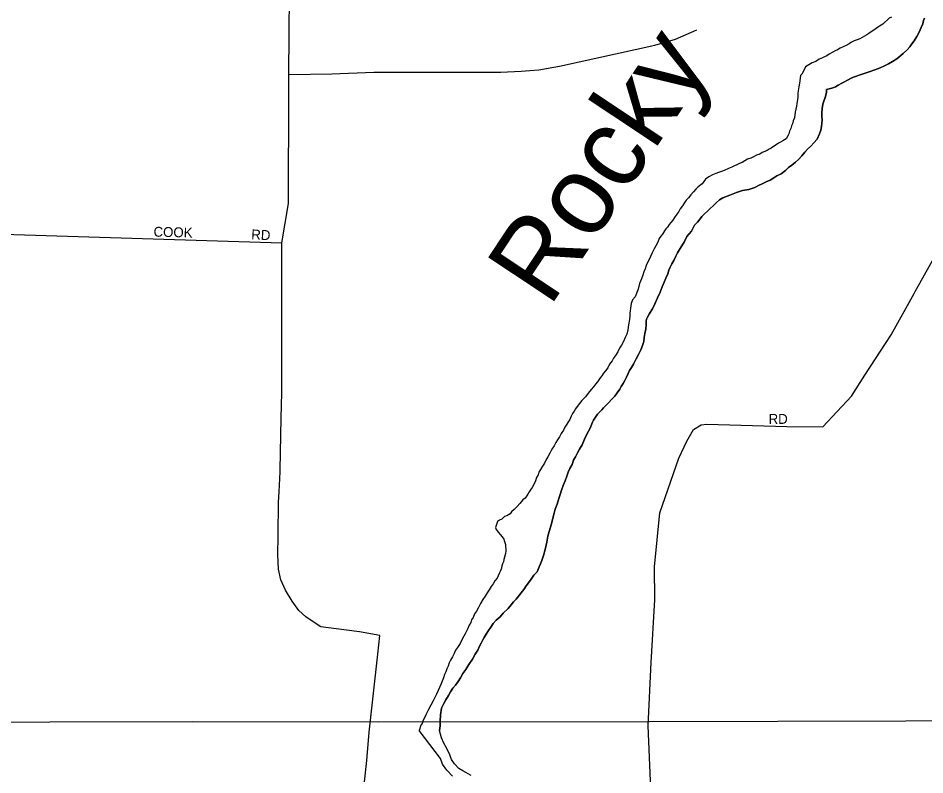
# Model space of a CAD drawing. Extents: x -561 to 1170, y 0 to 846.
# Drawn here: x 84.18 to 96.54, y 164.7 to 175.03 of the extents above; entities that cross this region are included whole.
import ezdxf

# ---------------------------------------------------------------- set-up
doc = ezdxf.new("R2010")
doc.units = 0
for name, color, linetype in [('GM_X_City_Street', 7, 'Continuous'), ('GM_X_City_Street_Text', 7, 'Continuous'), ('GM_X_County_Road', 7, 'Continuous'), ('GM_X_Major_River', 7, 'Continuous'), ('GM_X_Major_River_Text', 7, 'Continuous'), ('GM_X_Rail_Line', 7, 'Continuous'), ('GM_X_State_Route', 7, 'Continuous')]:
    doc.layers.add(name, color=color, linetype=linetype)

msp = doc.modelspace()

# ---------------------------------------------------------------- linework, layer by layer
at = {"layer": 'GM_X_City_Street'}
for points in [[(82.945, 172.107), (82.947, 172.107), (87.773, 171.961)], [(92.87, 162.904), (92.764, 165.37), (92.805, 166.233), (92.856, 167.087), (92.853, 167.537), (92.925, 168.274), (93.182, 169.022), (93.295, 169.254), (93.384, 169.412), (93.49, 169.476), (93.567, 169.486), (94.657, 169.454), (95.147, 169.449), (95.537, 169.867), (95.722, 170.153), (96.08, 170.703), (96.392, 171.267), (96.407, 171.295)]]:
    msp.add_lwpolyline(points, dxfattribs=at)
at = {"layer": 'GM_X_County_Road'}
for points in [[(87.869, 174.254), (88.454, 174.267), (89.027, 174.287), (90.757, 174.287), (91.033, 174.301), (91.154, 174.311), (91.275, 174.321), (91.558, 174.368), (92.857, 174.658), (92.999, 174.698), (93.14, 174.739), (93.43, 174.867)], [(96.407, 171.295), (96.89, 172.162)]]:
    msp.add_lwpolyline(points, dxfattribs=at)
at = {"layer": 'GM_X_Major_River'}
for points in [[(96.082, 175.04), (96.05, 175.024), (95.963, 174.942), (95.92, 174.915), (95.893, 174.899), (95.855, 174.871), (95.807, 174.839), (95.774, 174.817), (95.747, 174.795), (95.715, 174.779), (95.682, 174.762), (95.65, 174.741), (95.617, 174.73), (95.574, 174.713), (95.536, 174.697), (95.504, 174.675), (95.466, 174.653), (95.423, 174.632), (95.385, 174.615), (95.347, 174.593), (95.315, 174.577), (95.282, 174.561), (95.233, 174.533), (95.201, 174.512), (95.169, 174.495), (95.142, 174.484), (95.098, 174.463), (95.05, 174.435), (95.001, 174.414), (94.958, 174.386), (94.909, 174.359), (94.866, 174.267), (94.844, 174.24)], [(96.082, 175.04), (96.05, 175.024), (95.963, 174.942), (95.92, 174.915), (95.893, 174.899), (95.855, 174.871), (95.807, 174.839), (95.774, 174.817), (95.747, 174.795), (95.715, 174.779), (95.682, 174.762), (95.65, 174.741), (95.617, 174.73), (95.574, 174.713), (95.536, 174.697), (95.504, 174.675), (95.466, 174.653), (95.423, 174.632), (95.385, 174.615), (95.347, 174.593), (95.315, 174.577), (95.282, 174.561), (95.233, 174.533), (95.201, 174.512), (95.169, 174.495), (95.142, 174.484), (95.098, 174.463), (95.05, 174.435), (95.001, 174.414), (94.958, 174.386), (94.909, 174.359), (94.866, 174.267), (94.844, 174.24)], [(96.532, 175.025), (96.521, 174.993), (96.511, 174.949), (96.489, 174.895), (96.462, 174.835), (96.43, 174.776), (96.392, 174.716), (96.36, 174.672), (96.333, 174.634), (96.295, 174.591), (96.241, 174.542), (96.155, 174.471), (96.095, 174.433), (96.041, 174.401), (95.987, 174.373), (95.928, 174.346), (95.857, 174.319), (95.781, 174.291), (95.711, 174.27), (95.641, 174.248), (95.581, 174.226), (95.543, 174.209)], [(95.543, 174.209), (95.581, 174.226), (95.641, 174.248), (95.711, 174.27), (95.781, 174.291), (95.857, 174.319), (95.928, 174.346), (95.987, 174.373), (96.041, 174.401), (96.095, 174.433), (96.155, 174.471), (96.241, 174.542), (96.295, 174.591), (96.333, 174.634), (96.36, 174.672), (96.392, 174.716), (96.43, 174.776), (96.462, 174.835), (96.489, 174.895), (96.511, 174.949), (96.521, 174.993), (96.532, 175.025)], [(95.543, 174.209), (95.484, 174.177), (95.435, 174.149), (95.408, 174.139), (95.354, 174.111), (95.322, 174.089), (95.295, 174.079), (95.268, 174.068), (95.197, 174.051), (95.197, 174.008), (95.181, 173.943), (95.16, 173.894), (95.149, 173.851), (95.138, 173.791), (95.133, 173.731), (95.133, 173.683), (95.139, 173.639), (95.134, 173.59), (95.128, 173.547), (95.118, 173.498), (95.102, 173.444), (95.069, 173.373), (95.026, 173.325), (94.983, 173.276), (94.94, 173.238), (94.902, 173.194), (94.859, 173.145), (94.816, 173.096), (94.773, 173.058), (94.724, 173.02), (94.681, 172.988), (94.638, 172.944), (94.578, 172.901), (94.519, 172.873), (94.481, 172.846), (94.427, 172.813), (94.373, 172.792), (94.318, 172.764), (94.27, 172.742), (94.221, 172.715), (94.14, 172.688), (94.053, 172.671), (93.972, 172.644), (93.88, 172.611), (93.783, 172.573), (93.74, 172.546), (93.696, 172.508), (93.653, 172.464), (93.61, 172.426), (93.496, 172.317), (93.475, 172.285), (93.437, 172.241), (93.399, 172.198), (93.356, 172.117), (93.292, 172.046), (93.259, 171.975), (93.227, 171.916), (93.195, 171.867), (93.168, 171.823), (93.141, 171.775), (93.114, 171.72), (93.087, 171.671), (93.065, 171.628), (93.049, 171.585), (93.033, 171.536), (93.006, 171.476), (92.985, 171.422), (92.958, 171.357), (92.931, 171.286), (92.893, 171.21), (92.861, 171.134), (92.824, 171.058), (92.786, 170.993), (92.759, 170.944), (92.743, 170.917), (92.737, 170.89), (92.738, 170.847), (92.732, 170.782), (92.722, 170.722), (92.711, 170.668), (92.706, 170.614), (92.69, 170.559), (92.668, 170.5), (92.636, 170.435), (92.604, 170.375), (92.566, 170.304), (92.539, 170.256), (92.512, 170.218), (92.491, 170.174), (92.469, 170.125), (92.448, 170.082), (92.426, 170.039), (92.399, 170.001), (92.378, 169.963), (92.345, 169.914), (92.313, 169.865), (92.183, 169.734), (92.156, 169.707), (92.135, 169.68), (92.102, 169.647), (92.075, 169.62)], [(92.075, 169.62), (92.102, 169.647), (92.135, 169.68), (92.156, 169.707), (92.183, 169.734), (92.313, 169.865), (92.345, 169.914), (92.378, 169.963), (92.399, 170.001), (92.426, 170.039), (92.448, 170.082), (92.469, 170.125), (92.491, 170.174), (92.512, 170.218), (92.539, 170.256), (92.566, 170.304), (92.604, 170.375), (92.636, 170.435), (92.668, 170.5), (92.69, 170.559), (92.706, 170.614), (92.711, 170.668), (92.722, 170.722), (92.732, 170.782), (92.738, 170.847), (92.737, 170.89), (92.743, 170.917), (92.759, 170.944), (92.786, 170.993), (92.824, 171.058), (92.861, 171.134), (92.893, 171.21), (92.931, 171.286), (92.958, 171.357), (92.985, 171.422), (93.006, 171.476), (93.033, 171.536), (93.049, 171.585), (93.065, 171.628), (93.087, 171.671), (93.114, 171.72), (93.141, 171.775), (93.168, 171.823), (93.195, 171.867), (93.227, 171.916), (93.259, 171.975), (93.292, 172.046), (93.356, 172.117), (93.399, 172.198), (93.437, 172.241), (93.475, 172.285), (93.496, 172.317), (93.61, 172.426), (93.653, 172.464), (93.696, 172.508), (93.74, 172.546), (93.783, 172.573), (93.88, 172.611), (93.972, 172.644), (94.053, 172.671), (94.14, 172.688), (94.221, 172.715), (94.27, 172.742), (94.318, 172.764), (94.373, 172.792), (94.427, 172.813), (94.481, 172.846), (94.519, 172.873), (94.578, 172.901), (94.638, 172.944), (94.681, 172.988), (94.724, 173.02), (94.773, 173.058), (94.816, 173.096), (94.859, 173.145), (94.902, 173.194), (94.94, 173.238), (94.983, 173.276), (95.026, 173.325), (95.069, 173.373), (95.102, 173.444), (95.118, 173.498), (95.128, 173.547), (95.134, 173.59), (95.139, 173.639), (95.133, 173.683), (95.133, 173.731), (95.138, 173.791), (95.149, 173.851), (95.16, 173.894), (95.181, 173.943), (95.197, 174.008), (95.197, 174.051), (95.268, 174.068), (95.295, 174.079), (95.322, 174.089), (95.354, 174.111), (95.408, 174.139), (95.435, 174.149), (95.484, 174.177), (95.543, 174.209)], [(94.844, 174.24), (94.828, 174.137), (94.818, 174.088), (94.813, 174.034), (94.807, 173.996), (94.807, 173.952), (94.802, 173.909), (94.791, 173.86), (94.786, 173.822), (94.781, 173.784), (94.77, 173.741), (94.76, 173.665), (94.744, 173.622), (94.733, 173.584), (94.722, 173.557), (94.711, 173.519), (94.695, 173.481), (94.685, 173.448), (94.668, 173.421), (94.647, 173.378), (94.604, 173.35), (94.571, 173.334), (94.544, 173.318), (94.512, 173.296), (94.474, 173.274), (94.441, 173.252), (94.414, 173.236), (94.387, 173.22), (94.355, 173.203), (94.322, 173.192), (94.29, 173.171), (94.241, 173.154), (94.209, 173.138), (94.166, 173.116), (94.122, 173.1), (94.084, 173.078), (94.047, 173.056), (94.009, 173.04), (93.906, 172.991), (93.863, 172.974), (93.803, 172.947), (93.765, 172.931), (93.727, 172.92), (93.69, 172.903), (93.641, 172.887), (93.592, 172.86), (93.549, 172.827), (93.5, 172.762), (93.446, 172.724), (93.414, 172.691), (93.382, 172.653), (93.349, 172.615), (93.317, 172.572), (93.284, 172.539), (93.257, 172.501), (93.236, 172.463), (93.204, 172.425), (93.182, 172.387), (93.155, 172.349), (93.123, 172.305), (93.101, 172.267), (93.074, 172.235), (93.053, 172.208), (93.031, 172.175), (93.009, 172.148), (92.988, 172.121), (92.961, 172.077), (92.939, 172.05), (92.918, 172.018), (92.896, 171.969), (92.869, 171.92), (92.848, 171.877), (92.821, 171.822), (92.799, 171.773), (92.778, 171.73), (92.756, 171.692), (92.74, 171.649), (92.724, 171.605), (92.708, 171.562), (92.692, 171.518), (92.676, 171.47), (92.649, 171.405), (92.628, 171.329), (92.59, 171.22), (92.552, 171.182), (92.536, 171.133), (92.531, 171.101), (92.526, 171.068), (92.52, 171.03), (92.515, 170.998), (92.515, 170.96), (92.51, 170.917), (92.505, 170.884), (92.499, 170.841), (92.489, 170.77), (92.473, 170.711), (92.451, 170.667), (92.43, 170.613), (92.403, 170.564), (92.376, 170.521), (92.354, 170.472)], [(94.844, 174.24), (94.828, 174.137), (94.818, 174.088), (94.813, 174.034), (94.807, 173.996), (94.807, 173.952), (94.802, 173.909), (94.791, 173.86), (94.786, 173.822), (94.781, 173.784), (94.77, 173.741), (94.76, 173.665), (94.744, 173.622), (94.733, 173.584), (94.722, 173.557), (94.711, 173.519), (94.695, 173.481), (94.685, 173.448), (94.668, 173.421), (94.647, 173.378), (94.604, 173.35), (94.571, 173.334), (94.544, 173.318), (94.512, 173.296), (94.474, 173.274), (94.441, 173.252), (94.414, 173.236), (94.387, 173.22), (94.355, 173.203), (94.322, 173.192), (94.29, 173.171), (94.241, 173.154), (94.209, 173.138), (94.166, 173.116), (94.122, 173.1), (94.084, 173.078), (94.047, 173.056), (94.009, 173.04), (93.906, 172.991), (93.863, 172.974), (93.803, 172.947), (93.765, 172.931), (93.727, 172.92), (93.69, 172.903), (93.641, 172.887), (93.592, 172.86), (93.549, 172.827), (93.5, 172.762), (93.446, 172.724), (93.414, 172.691), (93.382, 172.653), (93.349, 172.615), (93.317, 172.572), (93.284, 172.539), (93.257, 172.501), (93.236, 172.463), (93.204, 172.425), (93.182, 172.387), (93.155, 172.349), (93.123, 172.305), (93.101, 172.267), (93.074, 172.235), (93.053, 172.208), (93.031, 172.175), (93.009, 172.148), (92.988, 172.121), (92.961, 172.077), (92.939, 172.05), (92.918, 172.018), (92.896, 171.969), (92.869, 171.92), (92.848, 171.877), (92.821, 171.822), (92.799, 171.773), (92.778, 171.73), (92.756, 171.692), (92.74, 171.649), (92.724, 171.605), (92.708, 171.562), (92.692, 171.518), (92.676, 171.47), (92.649, 171.405), (92.628, 171.329), (92.59, 171.22), (92.552, 171.182), (92.536, 171.133), (92.531, 171.101), (92.526, 171.068), (92.52, 171.03), (92.515, 170.998), (92.515, 170.96), (92.51, 170.917), (92.505, 170.884), (92.499, 170.841), (92.489, 170.77), (92.473, 170.711), (92.451, 170.667), (92.43, 170.613), (92.403, 170.564), (92.376, 170.521), (92.354, 170.472)], [(92.354, 170.472), (92.322, 170.423), (92.295, 170.385), (92.273, 170.347), (92.241, 170.303), (92.214, 170.255), (92.182, 170.211), (92.155, 170.179), (92.133, 170.146), (92.112, 170.119), (92.074, 170.064), (92.047, 170.032), (92.02, 169.994), (91.988, 169.956), (91.95, 169.907), (91.912, 169.858), (91.863, 169.809), (91.831, 169.766), (91.799, 169.728), (91.777, 169.695), (91.756, 169.663), (91.734, 169.63), (91.718, 169.592), (91.696, 169.549), (91.632, 169.445), (91.61, 169.402), (91.578, 169.359), (91.556, 169.31), (91.529, 169.272), (91.508, 169.234), (91.486, 169.19), (91.454, 169.142), (91.427, 169.087), (91.4, 169.038), (91.373, 168.995), (91.352, 168.952), (91.325, 168.914), (91.298, 168.865), (91.276, 168.832), (91.266, 168.794), (91.244, 168.756), (91.228, 168.713), (91.206, 168.664), (91.185, 168.621), (91.163, 168.588), (91.142, 168.561), (91.126, 168.528), (91.088, 168.474), (91.055, 168.452), (91.018, 168.403), (90.98, 168.36), (90.937, 168.322), (90.904, 168.289), (90.883, 168.262), (90.84, 168.235), (90.807, 168.224), (90.769, 168.191), (90.737, 168.175), (90.71, 168.159), (90.699, 168.115), (90.683, 168.077), (90.694, 168.05), (90.727, 168.007), (90.748, 167.98), (90.776, 167.947), (90.797, 167.915), (90.808, 167.882), (90.819, 167.845), (90.825, 167.758), (90.82, 167.72), (90.809, 167.671), (90.798, 167.639), (90.793, 167.606), (90.782, 167.579), (90.771, 167.552), (90.766, 167.519), (90.75, 167.476), (90.734, 167.449), (90.707, 167.384), (90.675, 167.346), (90.653, 167.308), (90.626, 167.27), (90.599, 167.226), (90.572, 167.183), (90.545, 167.139), (90.513, 167.091), (90.481, 167.036), (90.454, 166.982), (90.427, 166.933), (90.4, 166.895), (90.378, 166.846), (90.357, 166.814), (90.346, 166.781), (90.325, 166.743), (90.303, 166.689), (90.271, 166.624), (90.233, 166.559), (90.201, 166.494), (90.168, 166.439), (90.141, 166.401), (90.12, 166.358)], [(92.354, 170.472), (92.322, 170.423), (92.295, 170.385), (92.273, 170.347), (92.241, 170.303), (92.214, 170.255), (92.182, 170.211), (92.155, 170.179), (92.133, 170.146), (92.112, 170.119), (92.074, 170.064), (92.047, 170.032), (92.02, 169.994), (91.988, 169.956), (91.95, 169.907), (91.912, 169.858), (91.863, 169.809), (91.831, 169.766), (91.799, 169.728), (91.777, 169.695), (91.756, 169.663), (91.734, 169.63), (91.718, 169.592), (91.696, 169.549), (91.632, 169.445), (91.61, 169.402), (91.578, 169.359), (91.556, 169.31), (91.529, 169.272), (91.508, 169.234), (91.486, 169.19), (91.454, 169.142), (91.427, 169.087), (91.4, 169.038), (91.373, 168.995), (91.352, 168.952), (91.325, 168.914), (91.298, 168.865), (91.276, 168.832), (91.266, 168.794), (91.244, 168.756), (91.228, 168.713), (91.206, 168.664), (91.185, 168.621), (91.163, 168.588), (91.142, 168.561), (91.126, 168.528), (91.088, 168.474), (91.055, 168.452), (91.018, 168.403), (90.98, 168.36), (90.937, 168.322), (90.904, 168.289), (90.883, 168.262), (90.84, 168.235), (90.807, 168.224), (90.769, 168.191), (90.737, 168.175), (90.71, 168.159), (90.699, 168.115), (90.683, 168.077), (90.694, 168.05), (90.727, 168.007), (90.748, 167.98), (90.776, 167.947), (90.797, 167.915), (90.808, 167.882), (90.819, 167.845), (90.825, 167.758), (90.82, 167.72), (90.809, 167.671), (90.798, 167.639), (90.793, 167.606), (90.782, 167.579), (90.771, 167.552), (90.766, 167.519), (90.75, 167.476), (90.734, 167.449), (90.707, 167.384), (90.675, 167.346), (90.653, 167.308), (90.626, 167.27), (90.599, 167.226), (90.572, 167.183), (90.545, 167.139), (90.513, 167.091), (90.481, 167.036), (90.454, 166.982), (90.427, 166.933), (90.4, 166.895), (90.378, 166.846), (90.357, 166.814), (90.346, 166.781), (90.325, 166.743), (90.303, 166.689), (90.271, 166.624), (90.233, 166.559), (90.201, 166.494), (90.168, 166.439), (90.141, 166.401), (90.12, 166.358)], [(92.075, 169.62), (92.059, 169.593), (92.038, 169.566), (92.022, 169.539), (92.005, 169.512), (91.973, 169.43), (91.93, 169.349), (91.898, 169.278), (91.866, 169.202), (91.828, 169.143), (91.801, 169.094), (91.774, 169.04), (91.747, 168.996), (91.731, 168.936), (91.699, 168.882), (91.677, 168.828), (91.656, 168.774), (91.634, 168.714), (91.607, 168.649), (91.586, 168.584), (91.565, 168.524), (91.548, 168.47), (91.527, 168.394), (91.5, 168.324), (91.484, 168.269), (91.468, 168.204), (91.452, 168.145), (91.436, 168.08), (91.415, 168.02), (91.399, 167.955), (91.383, 167.873), (91.361, 167.776), (91.34, 167.695), (91.318, 167.624), (91.297, 167.581), (91.281, 167.537), (91.254, 167.472), (91.205, 167.423), (91.173, 167.369), (91.135, 167.32), (91.103, 167.277), (91.071, 167.228), (90.968, 167.097), (90.93, 167.059), (90.898, 167.021), (90.855, 166.972), (90.79, 166.907), (90.747, 166.858), (90.693, 166.809), (90.655, 166.766), (90.623, 166.717), (90.59, 166.668), (90.558, 166.619), (90.531, 166.576), (90.509, 166.532), (90.488, 166.495), (90.466, 166.456), (90.445, 166.402), (90.407, 166.348), (90.369, 166.277), (90.321, 166.207), (90.278, 166.136), (90.24, 166.082), (90.208, 166.022), (90.175, 165.973), (90.138, 165.925), (90.105, 165.881), (90.073, 165.832), (90.046, 165.783), (90.008, 165.724), (89.981, 165.675), (89.96, 165.637), (89.949, 165.61), (89.944, 165.577), (89.939, 165.55), (89.933, 165.518), (89.928, 165.431), (89.928, 165.371), (89.923, 165.306)], [(89.923, 165.306), (89.928, 165.371), (89.928, 165.431), (89.933, 165.518), (89.939, 165.55), (89.944, 165.577), (89.949, 165.61), (89.96, 165.637), (89.981, 165.675), (90.008, 165.724), (90.046, 165.783), (90.073, 165.832), (90.105, 165.881), (90.138, 165.925), (90.175, 165.973), (90.208, 166.022), (90.24, 166.082), (90.278, 166.136), (90.321, 166.207), (90.369, 166.277), (90.407, 166.348), (90.445, 166.402), (90.466, 166.456), (90.488, 166.495), (90.509, 166.532), (90.531, 166.576), (90.558, 166.619), (90.59, 166.668), (90.623, 166.717), (90.655, 166.766), (90.693, 166.809), (90.747, 166.858), (90.79, 166.907), (90.855, 166.972), (90.898, 167.021), (90.93, 167.059), (90.968, 167.097), (91.071, 167.228), (91.103, 167.277), (91.135, 167.32), (91.173, 167.369), (91.205, 167.423), (91.254, 167.472), (91.281, 167.537), (91.297, 167.581), (91.318, 167.624), (91.34, 167.695), (91.361, 167.776), (91.383, 167.873), (91.399, 167.955), (91.415, 168.02), (91.436, 168.08), (91.452, 168.145), (91.468, 168.204), (91.484, 168.269), (91.5, 168.324), (91.527, 168.394), (91.548, 168.47), (91.565, 168.524), (91.586, 168.584), (91.607, 168.649), (91.634, 168.714), (91.656, 168.774), (91.677, 168.828), (91.699, 168.882), (91.731, 168.936), (91.747, 168.996), (91.774, 169.04), (91.801, 169.094), (91.828, 169.143), (91.866, 169.202), (91.898, 169.278), (91.93, 169.349), (91.973, 169.43), (92.005, 169.512), (92.022, 169.539), (92.038, 169.566), (92.059, 169.593), (92.075, 169.62)], [(90.12, 166.358), (90.098, 166.309), (90.072, 166.266), (90.055, 166.228), (90.039, 166.184), (90.023, 166.146), (90.007, 166.108), (89.991, 166.07), (89.975, 166.022), (89.959, 165.978), (89.937, 165.935), (89.921, 165.891), (89.905, 165.853), (89.878, 165.799), (89.857, 165.756), (89.835, 165.712), (89.77, 165.593), (89.754, 165.555), (89.733, 165.517), (89.717, 165.479), (89.7, 165.446), (89.684, 165.403), (89.668, 165.376), (89.643, 165.304)], [(90.12, 166.358), (90.098, 166.309), (90.072, 166.266), (90.055, 166.228), (90.039, 166.184), (90.023, 166.146), (90.007, 166.108), (89.991, 166.07), (89.975, 166.022), (89.959, 165.978), (89.937, 165.935), (89.921, 165.891), (89.905, 165.853), (89.878, 165.799), (89.857, 165.756), (89.835, 165.712), (89.77, 165.593), (89.754, 165.555), (89.733, 165.517), (89.717, 165.479), (89.7, 165.446), (89.684, 165.403), (89.668, 165.376), (89.643, 165.304)], [(90.1, 164.681), (90.02, 164.764), (89.962, 164.846), (89.936, 164.922), (89.643, 165.304)], [(90.351, 164.692), (90.238, 164.753), (90.186, 164.787), (90.124, 164.85), (90.083, 164.908), (90.061, 164.973), (90.02, 165.06), (89.98, 165.133), (89.95, 165.205), (89.923, 165.306)]]:
    msp.add_lwpolyline(points, dxfattribs=at)
at = {"layer": 'GM_X_Rail_Line'}
msp.add_lwpolyline([(80.703, 165.416), (86.56, 165.427), (89.094, 165.425), (92.783, 165.43), (105.019, 165.459), (108.84, 165.464)], dxfattribs=at)
at = {"layer": 'GM_X_State_Route'}
for points in [[(87.867, 173.969), (87.869, 174.254), (87.882, 175.905)], [(87.862, 172.544), (87.867, 173.969)], [(87.735, 168.562), (87.748, 168.835), (87.75, 168.864), (87.761, 169.567), (87.772, 169.919), (87.772, 170.439), (87.772, 171.115), (87.772, 171.803), (87.773, 171.961), (87.862, 172.497), (87.862, 172.544)], [(89.079, 166.346), (89.107, 166.601), (88.831, 166.65), (88.512, 166.693), (88.301, 166.72), (88.187, 166.796), (88.101, 166.856), (88.003, 166.942), (87.912, 167.072), (87.82, 167.218), (87.76, 167.359), (87.728, 167.505), (87.717, 167.7), (87.722, 167.965), (87.728, 168.42), (87.735, 168.562)], [(88.857, 164.22), (88.861, 164.255), (88.868, 164.316), (88.931, 164.898), (88.963, 165.282), (89.079, 166.346)]]:
    msp.add_lwpolyline(points, dxfattribs=at)

# ---------------------------------------------------------------- texts
at = {"layer": 'GM_X_City_Street_Text'}
for s, rotation, p in [('COOK', 358.5321, (86.021, 172.044)), ('RD', 356.9773, (87.352, 172.008)), ('RD', 0, (94.408, 169.489))]:
    msp.add_text(s, height=0.135, rotation=rotation, dxfattribs=at).set_placement(p)
at = {"layer": 'GM_X_Major_River_Text'}
msp.add_text('Rocky', height=1.0807, rotation=56.3799, dxfattribs=at).set_placement((91.419, 171.064))

doc.saveas('drawing.dxf')
